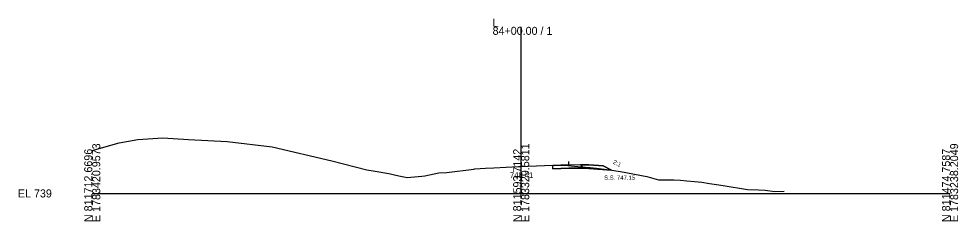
# Model space of a CAD drawing. Extents: x -26 to 7903, y -10 to 9573.
# Drawn here: x 4974.3 to 5302.8, y 4990.3 to 5061 of the extents above; entities that cross this region are included whole.
import ezdxf

# ---------------------------------------------------------------- set-up
doc = ezdxf.new("R2010")
doc.units = 0
for name, color, linetype in [('Exist Cross Section Cell', 7, 'Continuous'), ('Exist XS Center Line Elevation Label', 7, 'Continuous'), ('Exist XS Ground Line', 7, 'Continuous'), ('Prop XS Dump Level', 7, 'Continuous'), ('Prop XS Earthwork Shape', 7, 'Continuous'), ('Prop XS EOT Tick Mark', 7, 'Continuous'), ('Prop XS Finish Grade', 7, 'Continuous'), ('Prop XS Finish Grade Paved Shoulder', 7, 'Continuous'), ('Prop XS Finish Grade Pavement', 7, 'Continuous'), ('Prop XS Pvmt Edge Slope', 7, 'Continuous'), ('Prop XS Side Slope Text', 7, 'Continuous'), ('Prop XS SS Elevation Text', 7, 'Continuous'), ('Prop XS Subgrade Earthwork', 7, 'Continuous'), ('Scratch_Level_3', 7, 'Continuous'), ('Scratch_Level_6', 7, 'Continuous')]:
    doc.layers.add(name, color=color, linetype=linetype)

msp = doc.modelspace()

# ---------------------------------------------------------------- linework, layer by layer
at = {"layer": 'Exist Cross Section Cell'}
for p, q in [((5150, 5000), (5150, 5058.2)), ((5000, 5000), (5150, 5000)), ((5150, 5000), (5300, 5000))]:
    msp.add_line(p, q, dxfattribs=at)
at = {"layer": 'Exist XS Ground Line'}
for p, q in [((5000, 5015.03), (5009.41, 5017.73)), ((5009.41, 5017.73), (5015.98, 5018.82)), ((5015.98, 5018.82), (5024.66, 5019.4)), ((5024.66, 5019.4), (5033.67, 5018.85)), ((5033.67, 5018.85), (5047.21, 5018.2)), ((5047.21, 5018.2), (5062.87, 5016.25)), ((5062.87, 5016.25), (5083.75, 5011.42)), ((5083.75, 5011.42), (5096.04, 5008.3)), ((5096.04, 5008.3), (5098.95, 5007.81)), ((5098.95, 5007.81), (5103.68, 5006.93)), ((5103.68, 5006.93), (5107.23, 5006.2)), ((5116.3, 5006.18), (5121.25, 5007.14)), ((5121.25, 5007.14), (5123.96, 5007.36)), ((5123.96, 5007.36), (5133.43, 5008.53)), ((5133.43, 5008.53), (5133.81, 5008.58)), ((5133.81, 5008.58), (5137.58, 5008.8)), ((5137.58, 5008.8), (5140.49, 5008.94)), ((5140.49, 5008.94), (5149.11, 5009.37)), ((5149.11, 5009.37), (5150, 5009.41)), ((5150, 5009.41), (5152.47, 5009.52)), ((5152.47, 5009.52), (5161.11, 5009.89)), ((5161.11, 5009.89), (5165.2, 5009.84)), ((5165.2, 5009.84), (5170.99, 5009.24)), ((5170.99, 5009.24), (5174.09, 5009.05)), ((5174.09, 5009.05), (5176.38, 5008.88)), ((5176.38, 5008.88), (5180.8, 5008.27)), ((5180.8, 5008.27), (5184.68, 5007.66)), ((5184.68, 5007.66), (5193.99, 5005.91)), ((5107.23, 5006.2), (5110.1, 5005.58)), ((5110.1, 5005.58), (5115.24, 5006.03)), ((5115.24, 5006.03), (5116.3, 5006.18)), ((5193.99, 5005.91), (5198.07, 5004.7)), ((5198.07, 5004.7), (5201.08, 5004.75)), ((5201.08, 5004.75), (5201.48, 5004.76)), ((5201.48, 5004.76), (5202.19, 5004.76)), ((5202.19, 5004.76), (5203.38, 5004.74)), ((5203.38, 5004.74), (5205.68, 5004.62)), ((5205.68, 5004.62), (5207.89, 5004.46)), ((5207.89, 5004.46), (5210.62, 5004.18)), ((5210.62, 5004.18), (5213.13, 5003.89)), ((5213.13, 5003.89), (5215.85, 5003.44)), ((5215.85, 5003.44), (5218.33, 5003.13)), ((5218.33, 5003.13), (5220.66, 5002.76)), ((5220.66, 5002.76), (5229.12, 5001.43)), ((5229.12, 5001.43), (5233.04, 5001.24)), ((5233.04, 5001.24), (5235.28, 5001.15)), ((5235.28, 5001.15), (5238.66, 5000.69)), ((5238.66, 5000.69), (5242.01, 5000.75))]:
    msp.add_line(p, q, dxfattribs=at)
at = {"layer": 'Prop XS Dump Level'}
msp.add_line((5161.07, 5009.85), (5166.69, 5010.08), dxfattribs=at)
at = {"layer": 'Prop XS Earthwork Shape'}
msp.add_lwpolyline([(5161.11, 5008.64), (5161.11, 5009.89), (5165.2, 5009.84), (5170.99, 5009.24), (5174.09, 5009.05), (5176.38, 5008.88), (5180.8, 5008.27), (5181.59, 5008.15), (5173.63, 5008.75), (5171.96, 5008.78), (5166.7, 5008.87)], close=True, dxfattribs=at)
at = {"layer": 'Prop XS EOT Tick Mark'}
msp.add_line((5166.69, 5010.12), (5166.69, 5011.12), dxfattribs=at)
at = {"layer": 'Prop XS Finish Grade'}
for p, q in [((5170.69, 5010.05), (5173.69, 5010)), ((5173.69, 5010), (5178.69, 5009.6)), ((5178.69, 5009.6), (5181.59, 5008.15))]:
    msp.add_line(p, q, dxfattribs=at)
at = {"layer": 'Prop XS Finish Grade Paved Shoulder'}
msp.add_line((5166.69, 5010.12), (5170.69, 5010.05), dxfattribs=at)
at = {"layer": 'Prop XS Finish Grade Pavement'}
msp.add_line((5161.11, 5009.89), (5166.69, 5010.12), dxfattribs=at)
at = {"layer": 'Prop XS Pvmt Edge Slope'}
msp.add_line((5170.69, 5010.05), (5171.96, 5008.78), dxfattribs=at)
at = {"layer": 'Prop XS Subgrade Earthwork'}
for p, q in [((5161.11, 5008.64), (5161.11, 5009.89)), ((5161.11, 5008.64), (5166.7, 5008.87)), ((5166.7, 5008.87), (5171.96, 5008.78)), ((5171.96, 5008.78), (5173.63, 5008.75)), ((5173.63, 5008.75), (5181.59, 5008.15))]:
    msp.add_line(p, q, dxfattribs=at)
at = {"layer": 'Scratch_Level_3'}
for p, q in [((5173.69, 5010), (5170.69, 5010.05)), ((5170.69, 5010.05), (5171.96, 5008.78)), ((5171.96, 5008.78), (5173.63, 5008.75)), ((5173.63, 5008.75), (5181.59, 5008.15)), ((5178.69, 5009.6), (5173.69, 5010)), ((5181.59, 5008.15), (5178.69, 5009.6))]:
    msp.add_line(p, q, dxfattribs=at)
at = {"layer": 'Scratch_Level_6'}
msp.add_lwpolyline([(5170.99, 5009.24), (5174.09, 5009.05), (5176.38, 5008.88), (5180.8, 5008.27), (5181.59, 5008.15), (5173.63, 5008.75), (5171.96, 5008.78), (5166.7, 5008.87), (5161.11, 5008.64), (5161.11, 5009.89), (5165.2, 5009.84)], close=True, dxfattribs=at)

# ---------------------------------------------------------------- texts
at = {"layer": 'Exist Cross Section Cell'}
for s, p in [('L', (5140, 5058.2)), ('84+00.00 / 1', (5140, 5055.4)), ('EL 739', (4974, 4998.6))]:
    msp.add_text(s, height=2.8, dxfattribs=at).set_placement(p)
for s, p in [('E 1783420.9573', (5002.8, 4990)), ('E 1783329.5811', (5152.8, 4990)), ('E 1783238.2049', (5302.8, 4990)), ('N 811712.6696', (5000, 4990)), ('N 811593.7142', (5150, 4990)), ('N 811474.7587', (5300, 4990))]:
    msp.add_text(s, height=2.8, rotation=90, dxfattribs=at).set_placement(p)
at = {"layer": 'Exist XS Center Line Elevation Label'}
msp.add_text('748.41', height=2, dxfattribs=at).set_placement((5146.08, 5005.41))
at = {"layer": 'Prop XS Dump Level'}
for s, height, p in [('Eop', 0.3, (5161.11, 5009.59)), ('Case4', 0.04, (5178.69, 5009.56))]:
    msp.add_text(s, height=height, dxfattribs=at).set_placement(p)
at = {"layer": 'Prop XS Side Slope Text'}
msp.add_text('2:1', height=1.5, rotation=333.4349, dxfattribs=at).set_placement((5181.95, 5010.48))
at = {"layer": 'Prop XS SS Elevation Text'}
msp.add_text('S.S. 747.15', height=1.5, dxfattribs=at).set_placement((5179.02, 5004.76))

doc.saveas('drawing.dxf')
